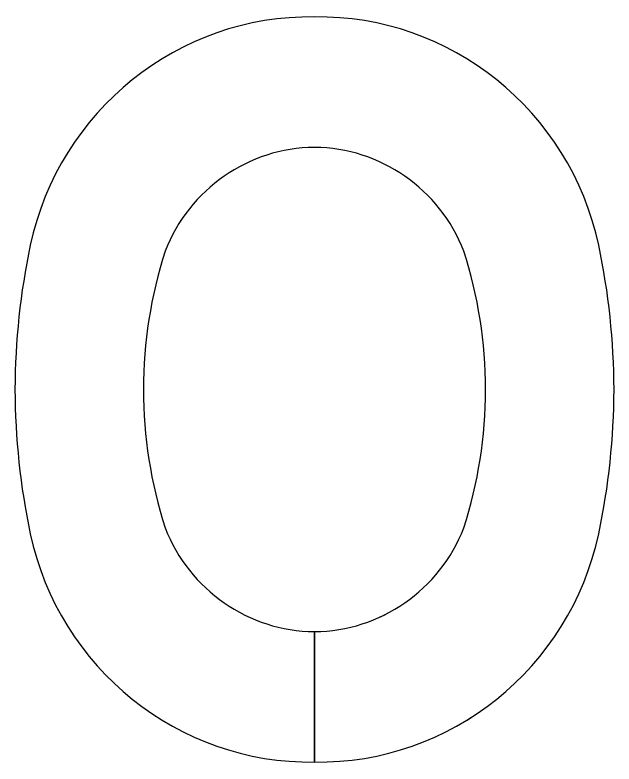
# Model space of a CAD drawing. Extents: x 667331 to 731245, y 738830 to 753817.
# Drawn here: x 667384.157 to 667385.536, y 741388.105 to 741389.829 of the extents above; entities that cross this region are included whole.
import ezdxf

# ---------------------------------------------------------------- set-up
doc = ezdxf.new("R2010")
doc.units = 0
doc.layers.add('GSBWFILL', color=7, linetype='Continuous')
doc.layers.add('GSOUTLINE', color=7, linetype='Continuous')

msp = doc.modelspace()

# ---------------------------------------------------------------- linework, layer by layer
at = {"layer": 'GSBWFILL'}
for p, q in [((667384.8464, 741388.4095), (667384.8464, 741388.1093)), ((667384.8464, 741388.1093), (667384.8464, 741388.4095))]:
    msp.add_line(p, q, dxfattribs=at)
for centre, major_axis, start_param, end_param in [((667384.8369, 741389.1537), (0, 0.6708), 6.268906, 7.635847), ((667384.8558, 741389.1537), (0, 0.6708), 4.930523, 6.297464), ((667384.8493, 741389.1452), (0, 0.379), 0.00795, 1.191969), ((667384.8434, 741389.1452), (0, 0.379), 5.091216, 6.275236), ((667385.7789, 741388.9587), (0, 1.6467), 1.362764, 1.565867), ((667383.9138, 741388.9587), (0, 1.6467), 4.717319, 4.920421), ((667385.4567, 741388.969), (0, 1.0191), 1.25511, 1.572924), ((667384.236, 741388.969), (0, 1.0191), 4.710262, 5.028075), ((667385.7789, 741388.9749), (0, 1.6467), 1.575726, 1.778829), ((667385.4567, 741388.9647), (0, 1.0191), 1.568669, 1.886482), ((667384.236, 741388.9647), (0, 1.0191), 4.396703, 4.714516), ((667383.9138, 741388.9749), (0, 1.6467), 4.504356, 4.707459), ((667384.8493, 741388.7884), (0, 0.379), 1.949624, 3.133643), ((667384.8434, 741388.7884), (0, 0.379), 3.149762, 4.333562), ((667384.8369, 741388.78), (0, 0.6708), 1.788931, 3.155871), ((667384.8558, 741388.78), (0, 0.6708), 3.127438, 4.494255)]:
    msp.add_ellipse(centre, major_axis=major_axis, ratio=0.985, start_param=start_param, end_param=end_param, dxfattribs=at)
at = {"layer": 'GSOUTLINE'}
for centre, major_axis, start_param, end_param in [((667384.8369, 741389.1537), (0, 0.6708), 6.268906, 7.635847), ((667384.8558, 741389.1537), (0, 0.6708), 4.930523, 6.297464), ((667384.8493, 741389.1452), (0, 0.379), 0.00795, 1.191969), ((667384.8434, 741389.1452), (0, 0.379), 5.091216, 6.275236), ((667385.7789, 741388.9587), (0, 1.6467), 1.362764, 1.565867), ((667383.9138, 741388.9587), (0, 1.6467), 4.717319, 4.920421), ((667385.4567, 741388.969), (0, 1.0191), 1.25511, 1.572924), ((667384.236, 741388.969), (0, 1.0191), 4.710262, 5.028075), ((667385.7789, 741388.9749), (0, 1.6467), 1.575726, 1.778829), ((667385.4567, 741388.9647), (0, 1.0191), 1.568669, 1.886482), ((667384.236, 741388.9647), (0, 1.0191), 4.396703, 4.714516), ((667383.9138, 741388.9749), (0, 1.6467), 4.504356, 4.707459), ((667384.8493, 741388.7884), (0, 0.379), 1.949624, 3.133643), ((667384.8434, 741388.7884), (0, 0.379), 3.149542, 4.333562), ((667384.8369, 741388.78), (0, 0.6708), 1.788931, 3.155871), ((667384.8558, 741388.78), (0, 0.6708), 3.127314, 4.494255)]:
    msp.add_ellipse(centre, major_axis=major_axis, ratio=0.985, start_param=start_param, end_param=end_param, dxfattribs=at)

doc.saveas('drawing.dxf')
